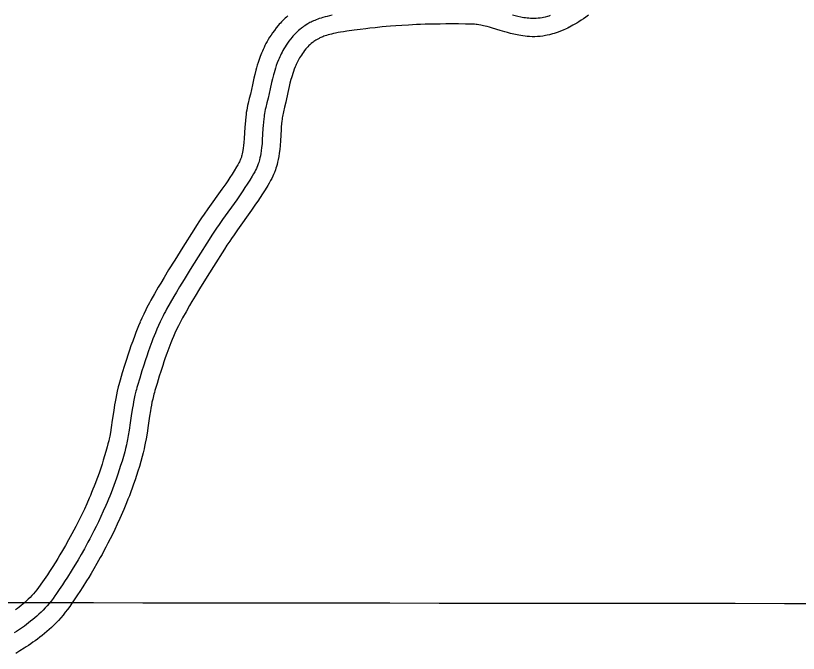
# Model space of a CAD drawing. Extents: x 3177385 to 3215275, y 903885 to 929304.
# Drawn here: x 3211662 to 3212309, y 915286 to 915813 of the extents above; entities that cross this region are included whole.
import ezdxf

# ---------------------------------------------------------------- set-up
doc = ezdxf.new("R2010")
doc.units = 0
doc.layers.add('V-GRID-MAJR', color=7, linetype='Continuous')
doc.layers.add('V-ROAD-CNTR', color=7, linetype='Continuous')

msp = doc.modelspace()

# ---------------------------------------------------------------- linework, layer by layer
at = {"layer": 'V-GRID-MAJR'}
msp.add_spline([(3181620.222, 915399.962), (3186841.952, 915385.911), (3192063.685, 915372.62), (3197285.419, 915360.088), (3202507.1550000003, 915348.316), (3207728.893, 915337.304), (3212950.632, 915327.051), (3212950.633, 915327.051)], degree=3, dxfattribs=at)
at = {"layer": 'V-ROAD-CNTR'}
for points in [[(3211923.9311151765, 915813.1543459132), (3211921.849119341, 915812.7203467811), (3211919.908123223, 915812.2733476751), (3211918.100126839, 915811.8153485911), (3211916.417130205, 915811.346349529), (3211914.849133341, 915810.870350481), (3211913.3901362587, 915810.389351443), (3211912.031138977, 915809.9053524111), (3211910.766141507, 915809.421353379), (3211909.589143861, 915808.9383543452), (3211908.4921460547, 915808.4603553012), (3211907.471148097, 915807.9883562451), (3211906.520149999, 915807.5243571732), (3211905.6351517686, 915807.0693580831), (3211903.990155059, 915806.1623598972), (3211902.568157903, 915805.309361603), (3211901.3371603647, 915804.5143631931), (3211900.2721624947, 915803.7803646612), (3211899.349164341, 915803.1083660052), (3211898.5481659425, 915802.4963672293), (3211897.1621687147, 915801.3713694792)], [(3212104.247754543, 915812.8663464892), (3212103.0377569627, 915812.481347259), (3212101.9727590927, 915812.1683478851), (3212100.0947628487, 915811.6803488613), (3212098.674765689, 915811.3643494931), (3212097.602767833, 915811.1563499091), (3212095.982771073, 915810.8923504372), (3212094.349774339, 915810.6893508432), (3212092.684777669, 915810.5523511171), (3212091.071780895, 915810.4903512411), (3212089.5097840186, 915810.4923512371), (3212087.994787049, 915810.5493511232), (3212086.527789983, 915810.6523509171), (3212085.1057928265, 915810.795350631), (3212083.7277955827, 915810.970350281), (3212082.3927982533, 915811.1733498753), (3212081.0998008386, 915811.3973494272), (3212079.8458033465, 915811.639348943), (3212077.4168082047, 915812.1693478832), (3212075.137812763, 915812.7293467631), (3212072.9998170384, 915813.3003456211)], [(3212135.712691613, 915813.1703458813), (3212133.624695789, 915811.6763488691), (3212131.624699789, 915810.2903516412), (3212129.7177036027, 915809.017354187), (3212127.900707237, 915807.8473565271), (3212126.1607107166, 915806.7683586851), (3212124.507714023, 915805.7853606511), (3212122.9337171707, 915804.8843624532), (3212121.4297201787, 915804.0603641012), (3212120.1187228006, 915803.3713654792)], [(3211887.320188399, 915812.6913468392), (3211886.152190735, 915811.6753488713), (3211885.102192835, 915810.7153507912), (3211883.651195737, 915809.3143535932), (3211882.2431985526, 915807.8623564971), (3211881.2402005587, 915806.7783586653), (3211880.313202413, 915805.7413607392), (3211879.385204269, 915804.6673628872), (3211877.7492075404, 915802.6803668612), (3211876.2092106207, 915800.6853708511), (3211874.795213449, 915798.7333747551), (3211873.5012160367, 915796.8323785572), (3211872.3122184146, 915794.9793822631), (3211871.2212205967, 915793.1743858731), (3211870.2212225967, 915791.424389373), (3211869.304224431, 915789.7263927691), (3211868.458226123, 915788.0773960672), (3211867.681227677, 915786.4773992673), (3211866.967229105, 915784.9324023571), (3211866.307230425, 915783.434405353), (3211865.677231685, 915781.9344083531), (3211864.603233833, 915779.2014138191), (3211863.6632357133, 915776.5934190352), (3211862.8512373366, 915774.1674238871), (3211862.1462387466, 915771.9074284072), (3211861.531239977, 915769.8104326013), (3211860.977241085, 915767.8184365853), (3211860.050242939, 915764.2444437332), (3211859.2892444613, 915761.0944500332), (3211858.0902468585, 915755.8004606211), (3211856.3872502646, 915748.059476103), (3211855.532251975, 915744.3444835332), (3211854.5892538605, 915740.5204911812), (3211854.1332547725, 915738.6294949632), (3211853.7112556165, 915736.6294989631), (3211853.3562563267, 915734.7125027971), (3211853.059256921, 915732.8805064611), (3211852.8092574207, 915731.1275099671), (3211852.592257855, 915729.3965134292), (3211852.268258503, 915726.263519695), (3211852.0282589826, 915723.3445255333), (3211851.846259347, 915720.6665308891), (3211851.310260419, 915711.348549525), (3211851.0752608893, 915708.1485559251), (3211850.821261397, 915705.4935612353), (3211850.550261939, 915703.2925656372), (3211850.269262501, 915701.4665692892), (3211849.9892630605, 915699.9485723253), (3211849.7132636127, 915698.6785748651), (3211849.4502641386, 915697.6155769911), (3211849.202264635, 915696.7205787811), (3211848.9692651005, 915695.957580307), (3211848.7812654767, 915695.389581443), (3211848.3472663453, 915694.2085838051), (3211848.029266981, 915693.4335853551), (3211847.811267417, 915692.9435863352), (3211847.387268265, 915692.0735880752), (3211846.9002692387, 915691.1675898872), (3211845.9842710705, 915689.5675930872), (3211845.040272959, 915687.9605963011), (3211843.096276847, 915684.7596027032), (3211841.233280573, 915681.8056086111), (3211839.4342841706, 915679.0416141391), (3211837.704287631, 915676.4506193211), (3211836.062290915, 915674.0376241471), (3211832.878297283, 915669.4616332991), (3211821.2263205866, 915653.1506659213), (3211818.2713264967, 915648.9526743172), (3211816.060330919, 915645.7526807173), (3211814.3963342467, 915643.2996856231), (3211811.949339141, 915639.608693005), (3211809.573343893, 915635.9037004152), (3211800.5793618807, 915621.651728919), (3211793.855375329, 915610.9347503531), (3211788.8333853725, 915602.8057666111), (3211785.094392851, 915596.6437789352), (3211782.3123984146, 915591.9797882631), (3211780.2294025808, 915588.4377953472), (3211777.155408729, 915583.1128059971), (3211774.1134148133, 915577.7148167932), (3211773.005417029, 915575.6888208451), (3211771.9554191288, 915573.713824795), (3211770.962421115, 915571.7908286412), (3211770.0094230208, 915569.8918324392), (3211768.277426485, 915566.3048396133), (3211766.7074296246, 915562.890846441), (3211765.3414323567, 915559.7838526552)], [(3211897.1621687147, 915801.3713694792), (3211896.136170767, 915800.4793712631), (3211895.375172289, 915799.7833726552), (3211894.246174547, 915798.6933748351), (3211893.1341767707, 915797.5473771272), (3211892.339178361, 915796.6873788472), (3211891.578179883, 915795.8363805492), (3211890.851181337, 915794.995382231), (3211889.479184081, 915793.3283855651), (3211888.222186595, 915791.7003888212), (3211887.071188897, 915790.1113919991), (3211886.015191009, 915788.5603951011), (3211885.045192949, 915787.0483981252), (3211884.154194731, 915785.5744010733), (3211883.3341963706, 915784.1384039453), (3211882.5781978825, 915782.7394067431), (3211881.8801992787, 915781.3774094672), (3211881.236200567, 915780.052412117), (3211880.640201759, 915778.7624146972), (3211880.0872028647, 915777.507417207), (3211879.575203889, 915776.2874196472), (3211878.641205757, 915773.9114243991), (3211877.8322073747, 915771.6684288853), (3211877.125208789, 915769.5554331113), (3211876.5042100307, 915767.5634370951), (3211875.9542111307, 915765.688440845), (3211875.463212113, 915763.9244443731), (3211874.6012138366, 915760.6004510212), (3211873.895215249, 915757.6774568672), (3211872.730217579, 915752.5324671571), (3211871.021220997, 915744.7654826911), (3211870.124222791, 915740.8674904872), (3211869.1622247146, 915736.9654982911), (3211868.7652255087, 915735.3205015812), (3211868.426226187, 915733.7145047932), (3211868.1362267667, 915732.1485079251), (3211867.889227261, 915730.6225109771), (3211867.677227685, 915729.1365139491), (3211867.496228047, 915727.6905168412), (3211867.204228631, 915724.8755224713), (3211866.9862290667, 915722.223527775), (3211866.817229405, 915719.7285327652), (3211866.278230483, 915710.3695514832), (3211866.0232309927, 915706.8855584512), (3211865.733231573, 915703.860564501), (3211865.410232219, 915701.2375697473), (3211865.061232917, 915698.9645742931), (3211864.697233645, 915696.995578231), (3211864.3272343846, 915695.288581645), (3211863.961235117, 915693.8085846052), (3211863.605235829, 915692.5255871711), (3211863.265236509, 915691.4115893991), (3211862.945237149, 915690.4445913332), (3211862.329238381, 915688.7685946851), (3211861.819239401, 915687.5275971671), (3211861.408240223, 915686.6055990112), (3211860.742241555, 915685.237601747), (3211860.017243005, 915683.8886044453), (3211858.9602451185, 915682.0426081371), (3211857.918247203, 915680.268611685), (3211855.851251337, 915676.8656184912), (3211853.863255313, 915673.7126247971), (3211851.958259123, 915670.7866306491), (3211850.143262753, 915668.0666360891), (3211848.418266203, 915665.5326411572), (3211845.137272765, 915660.8176505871), (3211833.462296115, 915644.4746832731), (3211830.575301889, 915640.3726914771), (3211828.4373061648, 915637.2776976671), (3211826.853309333, 915634.9437023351), (3211824.5153140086, 915631.4167093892), (3211822.230318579, 915627.8527165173), (3211813.2753364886, 915613.6627448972), (3211806.589349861, 915603.0067662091), (3211801.626359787, 915594.9727822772), (3211797.9473671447, 915588.9097944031), (3211795.218372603, 915584.3358035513), (3211793.190376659, 915580.8868104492), (3211790.1853826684, 915575.6808208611), (3211787.2273885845, 915570.4318313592), (3211786.207390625, 915568.5678350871), (3211785.242392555, 915566.7528387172), (3211784.330394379, 915564.9858422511), (3211783.466396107, 915563.2648456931), (3211781.846399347, 915559.9098524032), (3211780.3884022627, 915556.7388587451), (3211779.072404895, 915553.7458647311)], [(3212119.896723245, 915803.2563657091), (3212118.652725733, 915802.6293669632), (3212117.3027284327, 915801.977368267), (3212114.905733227, 915800.8953704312), (3212112.7027376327, 915799.9843722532), (3212110.7347415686, 915799.2403737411), (3212108.9807450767, 915798.6313749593), (3212107.426748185, 915798.137375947), (3212105.974751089, 915797.7103768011), (3212103.610755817, 915797.0963780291), (3212101.732759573, 915796.678378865), (3212100.237762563, 915796.3883794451), (3212098.1147668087, 915796.0423801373), (3212095.8907712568, 915795.765380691), (3212093.588775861, 915795.5763810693), (3212091.350780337, 915795.4903812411), (3212089.2177846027, 915795.4923812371), (3212087.187788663, 915795.569381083), (3212085.2517925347, 915795.7053808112), (3212083.409796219, 915795.8903804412), (3212081.654799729, 915796.1133799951), (3212079.984803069, 915796.367379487), (3212078.397806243, 915796.642378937), (3212076.825809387, 915796.9453783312), (3212074.027814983, 915797.556377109), (3212071.412820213, 915798.1983758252), (3212069.0238249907, 915798.8363745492), (3212066.816829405, 915799.4603733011), (3212062.924837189, 915800.6173709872), (3212056.385850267, 915802.5953670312), (3212054.103854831, 915803.2543657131), (3212052.153858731, 915803.7863646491), (3212050.502862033, 915804.2093638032), (3212049.095864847, 915804.5433631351), (3212047.896867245, 915804.8053626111), (3212046.934869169, 915804.9973622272), (3212045.118872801, 915805.3153615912), (3212043.868875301, 915805.4923612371), (3212043.027876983, 915805.5903610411), (3212041.6588797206, 915805.7063608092), (3212040.248882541, 915805.7713606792), (3212034.239894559, 915805.898360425), (3212028.480906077, 915805.9753602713), (3212023.080916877, 915806.0073602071), (3212018.015927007, 915805.9993602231), (3212013.2649365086, 915805.9593603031), (3212008.8119454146, 915805.8913604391), (3212004.634953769, 915805.7993606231), (3212000.719961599, 915805.6893608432), (3211997.051968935, 915805.5633610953), (3211993.6319757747, 915805.4263613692), (3211987.1619887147, 915805.114361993), (3211981.5259999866, 915804.784362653), (3211976.598009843, 915804.4493633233), (3211972.290018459, 915804.120363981), (3211968.523025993, 915803.8033646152), (3211965.246032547, 915803.5063652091), (3211959.460044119, 915802.931366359), (3211955.150052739, 915802.4593673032), (3211951.936059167, 915802.0813680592), (3211947.080068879, 915801.472369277), (3211942.1950786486, 915800.8073706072), (3211935.987091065, 915799.9403723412), (3211933.3710962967, 915799.5573731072), (3211930.989101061, 915799.1833738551), (3211928.821105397, 915798.8113745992), (3211926.851109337, 915798.4403753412), (3211925.0631129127, 915798.068376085), (3211923.433116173, 915797.692376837), (3211921.9561191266, 915797.3183775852), (3211920.609121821, 915796.943378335), (3211919.377124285, 915796.568379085), (3211918.255126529, 915796.1993798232), (3211917.228128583, 915795.8333805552), (3211916.2941304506, 915795.4763812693), (3211915.4331321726, 915795.1223819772), (3211914.6361337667, 915794.7753826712), (3211913.908135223, 915794.4383833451), (3211913.239136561, 915794.1123839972), (3211912.6871376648, 915793.8283845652), (3211911.4721400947, 915793.1583859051), (3211910.4971420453, 915792.574387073), (3211909.664143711, 915792.0353881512), (3211908.944145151, 915791.5393891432), (3211908.318146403, 915791.0843900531), (3211907.830147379, 915790.711390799), (3211906.615149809, 915789.7253927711)], [(3211907.004149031, 915790.0513921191), (3211906.120150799, 915789.2833936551), (3211905.648151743, 915788.8513945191), (3211904.8411533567, 915788.0723960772), (3211904.0251549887, 915787.2323977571), (3211903.438156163, 915786.596399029), (3211902.843157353, 915785.9314003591), (3211902.3171584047, 915785.3234015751), (3211901.209160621, 915783.9764042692), (3211900.235162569, 915782.7154067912), (3211899.347164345, 915781.4894092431), (3211898.529165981, 915780.2884116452), (3211897.778167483, 915779.1174139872), (3211897.087168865, 915777.9744162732), (3211896.447170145, 915776.8524185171), (3211895.852171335, 915775.752420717), (3211895.302172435, 915774.677422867), (3211894.7911734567, 915773.6274249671), (3211894.3131744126, 915772.5924270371), (3211893.867175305, 915771.5804290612), (3211893.473176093, 915770.6404309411), (3211892.679177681, 915768.6214349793), (3211892.0011790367, 915766.743438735), (3211891.399180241, 915764.9434423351), (3211890.8621813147, 915763.2194457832), (3211890.377182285, 915761.5664490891), (3211889.949183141, 915760.0304521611), (3211889.152184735, 915756.9564583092), (3211888.501186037, 915754.260463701), (3211887.3701882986, 915749.2644736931), (3211885.655191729, 915741.4714892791), (3211884.716193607, 915737.390497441), (3211883.735195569, 915733.4105054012), (3211883.397196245, 915732.0115081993), (3211883.141196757, 915730.7995106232), (3211882.9161972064, 915729.5845130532), (3211882.719197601, 915728.3645154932), (3211882.545197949, 915727.1455179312), (3211882.400198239, 915725.9845202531), (3211882.140198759, 915723.4875252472), (3211881.944199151, 915721.1025300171), (3211881.788199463, 915718.790534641), (3211881.2462005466, 915709.390553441), (3211880.9712010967, 915705.6225609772), (3211880.6452017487, 915702.2275677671), (3211880.270202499, 915699.1825738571), (3211879.853203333, 915696.4625792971), (3211879.405204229, 915694.0425841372), (3211878.941205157, 915691.8985884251), (3211878.472206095, 915690.0015922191), (3211878.0082070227, 915688.3305955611), (3211877.5612079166, 915686.8655984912), (3211877.109208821, 915685.4996012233), (3211876.3112104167, 915683.3286055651), (3211875.6092118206, 915681.6216089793), (3211875.0052130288, 915680.2676116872), (3211874.0972148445, 915678.4016154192), (3211873.1342167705, 915676.609619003), (3211871.936219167, 915674.517623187), (3211870.796221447, 915672.576627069), (3211868.606225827, 915668.971634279), (3211866.493230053, 915665.6196409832), (3211864.4822340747, 915662.5316471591), (3211862.582237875, 915659.682652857), (3211860.7742414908, 915657.0276581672), (3211857.3962482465, 915652.1736678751), (3211845.698271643, 915635.7987006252), (3211842.879277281, 915631.792708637), (3211840.8142814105, 915628.802714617), (3211839.310284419, 915626.5877190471), (3211837.0812888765, 915623.2247257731), (3211834.8872932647, 915619.8017326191), (3211825.9713110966, 915605.6737608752), (3211819.323324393, 915595.0787820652), (3211814.419334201, 915587.1397979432), (3211810.800341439, 915581.1758098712), (3211808.124346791, 915576.691818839), (3211806.1513507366, 915573.3358255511), (3211803.215356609, 915568.2488357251), (3211800.3413623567, 915563.1488459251), (3211799.4093642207, 915561.446849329), (3211798.5293659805, 915559.7918526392), (3211797.698367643, 915558.1808558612), (3211796.9233691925, 915556.637858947), (3211795.4153722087, 915553.5148651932), (3211794.069374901, 915550.5868710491), (3211792.8033774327, 915547.7078768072)], [(3211765.2564325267, 915559.5868530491), (3211764.025434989, 915556.6748588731), (3211762.8734372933, 915553.8468645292), (3211761.8264393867, 915551.1958698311), (3211760.862441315, 915548.6798748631), (3211759.1574447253, 915544.051884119), (3211757.7174476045, 915539.9718922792), (3211756.501450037, 915536.4058994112), (3211755.462452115, 915533.274905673), (3211753.7194556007, 915527.870916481), (3211752.4424581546, 915523.799924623), (3211750.5844618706, 915517.7589367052), (3211748.743465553, 915511.6919488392), (3211748.1984666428, 915509.8319525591), (3211747.687467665, 915507.9789562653), (3211747.2114686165, 915506.1459599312), (3211746.403470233, 915502.7569667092), (3211745.716471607, 915499.5579731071), (3211745.1364727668, 915496.5929790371), (3211744.637473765, 915493.8369845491), (3211744.200474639, 915491.2539897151), (3211743.461476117, 915486.5599991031), (3211742.283478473, 915478.5570151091), (3211741.3984802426, 915472.7260267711), (3211740.693481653, 915468.4880352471), (3211740.124482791, 915465.3970414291), (3211739.665483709, 915463.1230459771), (3211739.3124844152, 915461.486049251), (3211738.725485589, 915458.9880542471), (3211738.0824868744, 915456.5080592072), (3211737.0384889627, 915452.775066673), (3211735.9684911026, 915449.1340739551), (3211734.889493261, 915445.6180809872), (3211733.807495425, 915442.2290877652), (3211732.7214975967, 915438.9600943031), (3211731.635499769, 915435.8021006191), (3211730.552501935, 915432.7571067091), (3211729.4735040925, 915429.8171125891), (3211728.401506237, 915426.9771182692), (3211727.3375083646, 915424.2351237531), (3211726.2835104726, 915421.5861290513), (3211725.240512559, 915419.0281341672), (3211724.211514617, 915416.5601391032), (3211723.205516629, 915414.2001438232), (3211721.169520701, 915409.564153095), (3211719.2125246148, 915405.2681616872), (3211717.324528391, 915401.260169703), (3211715.5085320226, 915397.519177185), (3211713.7655355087, 915394.0261841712), (3211712.096538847, 915390.7631906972), (3211710.501542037, 915387.7131967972), (3211708.9815450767, 915384.8642024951), (3211707.533547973, 915382.203207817), (3211706.167550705, 915379.7342127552), (3211703.519556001, 915375.0592221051), (3211701.164560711, 915371.011230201), (3211699.0615649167, 915367.483237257), (3211697.191568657, 915364.4052434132), (3211695.544571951, 915361.7392487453), (3211692.5785778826, 915357.0352581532), (3211690.324582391, 915353.5442651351), (3211688.6205857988, 915350.9452703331), (3211686.0085910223, 915347.0302781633), (3211683.372596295, 915343.158285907), (3211682.7355975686, 915342.2452877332), (3211681.3666003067, 915340.3732914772), (3211680.0066030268, 915338.6192949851), (3211678.623605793, 915336.9352983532), (3211677.2196086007, 915335.3133015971), (3211675.7946114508, 915333.7483047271), (3211674.3556143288, 915332.242307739), (3211672.900617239, 915330.7893106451), (3211671.427620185, 915329.3823134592), (3211669.945623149, 915328.0233161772), (3211668.4546261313, 915326.7113188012), (3211666.951629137, 915325.4373213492), (3211665.440632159, 915324.2023238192), (3211663.924635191, 915323.0063262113), (3211662.403638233, 915321.8453285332)], [(3211779.072404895, 915553.7458647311), (3211777.879407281, 915550.9238703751), (3211776.795409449, 915548.2638756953), (3211775.807411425, 915545.7598807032), (3211774.904413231, 915543.4028854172), (3211773.267416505, 915538.9608943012), (3211771.888419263, 915535.0549021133), (3211770.7184216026, 915531.6229089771), (3211769.718423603, 915528.6109150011), (3211768.0144270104, 915523.3249255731), (3211766.767429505, 915519.3499335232), (3211764.930433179, 915513.3769454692), (3211763.117436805, 915507.4019574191), (3211762.626437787, 915505.7289607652), (3211762.1784386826, 915504.1019640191), (3211761.7674395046, 915502.5199671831), (3211761.0334409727, 915499.4429733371), (3211760.411442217, 915496.5439791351), (3211759.877443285, 915493.8149845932), (3211759.412444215, 915491.2489897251), (3211759.004445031, 915488.836994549), (3211758.290446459, 915484.3010036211), (3211757.118448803, 915476.3400195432), (3211756.212450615, 915470.369031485), (3211755.4684521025, 915465.8990404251), (3211754.853453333, 915462.5570471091), (3211754.349454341, 915460.057052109), (3211753.945455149, 915458.1870558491), (3211753.288456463, 915455.3900614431), (3211752.5664579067, 915452.6050670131), (3211751.457460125, 915448.6410749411), (3211750.335462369, 915444.8200825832), (3211749.2044646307, 915441.1350899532), (3211748.069466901, 915437.582097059), (3211746.931469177, 915434.1561039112), (3211745.794471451, 915430.8501105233), (3211744.660473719, 915427.6611169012), (3211743.531475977, 915424.5841230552), (3211742.410478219, 915421.615128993), (3211741.298480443, 915418.7491347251), (3211740.197482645, 915415.982140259), (3211739.108484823, 915413.3111456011), (3211738.033486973, 915410.7321507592), (3211736.9714890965, 915408.2421557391), (3211734.862493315, 915403.4391653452), (3211732.8224973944, 915398.962174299), (3211730.8565013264, 915394.7881826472), (3211728.966505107, 915390.895190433), (3211727.154508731, 915387.2631976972), (3211725.420512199, 915383.8722044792), (3211723.7645155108, 915380.7062108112), (3211722.186518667, 915377.7492167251), (3211720.684521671, 915374.9882222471), (3211719.2565245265, 915372.4072274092), (3211716.5285299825, 915367.5902370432), (3211714.0895348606, 915363.3992454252), (3211711.914539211, 915359.7492527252), (3211709.9825430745, 915356.5692590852), (3211708.269546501, 915353.7962646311), (3211705.223552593, 915348.966274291), (3211702.8975572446, 915345.363281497), (3211701.131560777, 915342.6702868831), (3211698.447566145, 915338.647294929), (3211695.7225715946, 915334.6443029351), (3211694.9405731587, 915333.5243051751), (3211693.3495763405, 915331.3483095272), (3211691.7325795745, 915329.2633136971), (3211690.0935828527, 915327.2663176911), (3211688.4365861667, 915325.3523215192), (3211686.763589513, 915323.5153251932), (3211685.0785928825, 915321.7523287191), (3211683.382596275, 915320.058332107), (3211681.678599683, 915318.4303353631), (3211679.970603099, 915316.8643384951), (3211678.258606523, 915315.3573415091), (3211676.5456099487, 915313.9063444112), (3211674.8326133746, 915312.5063472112), (3211673.1226167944, 915311.1573499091), (3211671.416620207, 915309.8543525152), (3211669.715623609, 915308.596355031), (3211668.0226269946, 915307.3793574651), (3211666.3366303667, 915306.2023598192), (3211664.6606337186, 915305.063362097), (3211662.9946370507, 915303.959364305), (3211661.339640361, 915302.8883664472)], [(3211792.8883772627, 915547.9048764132), (3211791.733379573, 915545.1728818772), (3211790.717381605, 915542.680886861), (3211789.788383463, 915540.3238915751), (3211788.9463851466, 915538.1258959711), (3211787.3773882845, 915533.8699044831), (3211786.0593909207, 915530.137911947), (3211784.935393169, 915526.8399185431), (3211783.974395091, 915523.946924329), (3211782.309398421, 915518.7789346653), (3211781.0924008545, 915514.8999424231), (3211779.2764044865, 915508.9949542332), (3211777.4914080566, 915503.1119659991), (3211777.0544089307, 915501.625968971), (3211776.669409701, 915500.2249717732), (3211776.3234103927, 915498.8939744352), (3211775.6634117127, 915496.1289799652), (3211775.1064128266, 915493.5299851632), (3211774.6184138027, 915491.0369901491), (3211774.187414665, 915488.6609949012), (3211773.808415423, 915486.4199993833), (3211773.119416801, 915482.0420081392), (3211771.9534191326, 915474.123023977), (3211771.0264209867, 915468.0120361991), (3211770.243422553, 915463.3100456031), (3211769.582423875, 915459.7170527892), (3211769.0334249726, 915456.9910582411), (3211768.578425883, 915454.8880624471), (3211767.8514273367, 915451.7920686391), (3211767.050428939, 915448.7020748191), (3211765.876431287, 915444.507083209), (3211764.702433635, 915440.5060912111), (3211763.519436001, 915436.6520989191), (3211762.331438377, 915432.935106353), (3211761.141440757, 915429.3521135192), (3211759.953443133, 915425.8981204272), (3211758.768445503, 915422.5651270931), (3211757.5894478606, 915419.3511335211), (3211756.419450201, 915416.2531397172), (3211755.259452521, 915413.2631456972), (3211754.111454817, 915410.3781514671), (3211752.976457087, 915407.5941570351), (3211751.8554593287, 915404.9041624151), (3211750.737461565, 915402.2841676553), (3211748.555465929, 915397.3141775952), (3211746.432470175, 915392.6561869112), (3211744.388474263, 915388.3161955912), (3211742.424478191, 915384.2712036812), (3211740.5434819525, 915380.5002112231), (3211738.744485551, 915376.9812182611), (3211737.027488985, 915373.6992248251), (3211735.391492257, 915370.6342309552), (3211733.835495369, 915367.7732366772), (3211732.3454983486, 915365.080242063), (3211729.537503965, 915360.121251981), (3211727.014509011, 915355.7872606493), (3211724.767513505, 915352.015268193), (3211722.7735174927, 915348.7332747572), (3211720.994521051, 915345.8532805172), (3211717.868527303, 915340.8972904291), (3211715.470532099, 915337.1822978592), (3211713.642535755, 915334.3953034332), (3211710.886541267, 915330.2643116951), (3211708.072546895, 915326.1303199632), (3211707.1455487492, 915324.8033226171), (3211705.332552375, 915322.3233275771), (3211703.458556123, 915319.9073324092), (3211701.5635599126, 915317.5973370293), (3211699.6535637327, 915315.3913414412), (3211697.7325675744, 915313.282345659), (3211695.801571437, 915311.262349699), (3211693.8645753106, 915309.3273535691), (3211691.9295791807, 915307.4783572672), (3211689.995583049, 915305.7053608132), (3211688.062586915, 915304.0033642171), (3211686.1395907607, 915302.3753674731), (3211684.2245945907, 915300.8103706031), (3211682.320598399, 915299.3083736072), (3211680.4296021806, 915297.863376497), (3211678.5536059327, 915296.476379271), (3211676.6936096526, 915295.1393819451), (3211674.845613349, 915293.8493845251), (3211673.0196170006, 915292.608387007), (3211671.212620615, 915291.4103894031), (3211669.392624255, 915290.233391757), (3211665.8856312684, 915288.0383961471), (3211662.531637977, 915286.0224001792)]]:
    msp.add_lwpolyline(points, dxfattribs=at)

doc.saveas('drawing.dxf')
